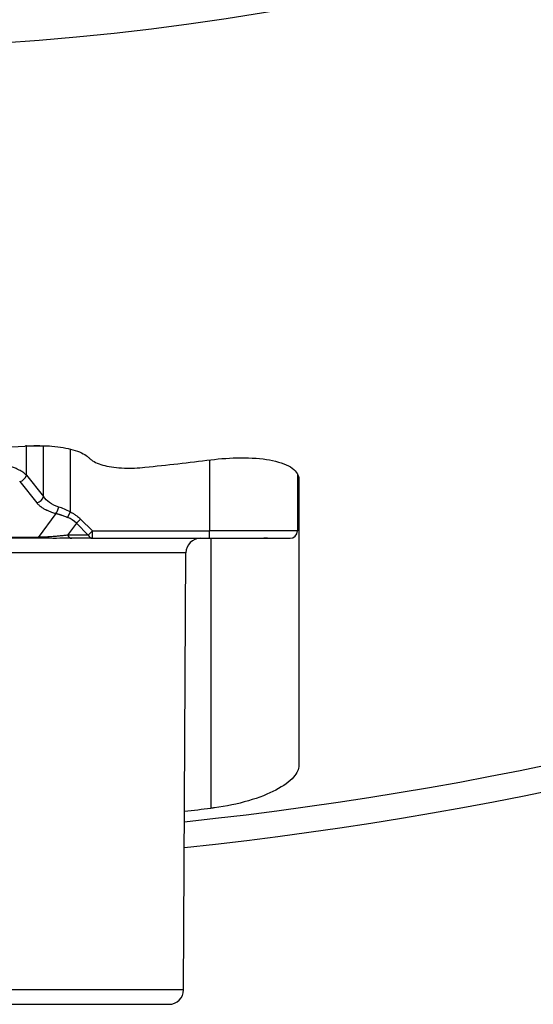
# Model space of a CAD drawing. Header units: millimetres. Extents: x 0 to 7374, y 0 to 4200.
# Tile 517 of 656: x 2043 to 2061, y 3472 to 3506. Entities that reach past the tile are written whole.
import ezdxf

# ---------------------------------------------------------------- set-up
doc = ezdxf.new("R2010")
doc.units = ezdxf.units.MM
doc.header["$LTSCALE"] = 0.2

# ---------------------------------------------------------------- blocks, each defined once
blk = doc.blocks.new('A$C9c4d0392')
for p, q in [((7.256, -175.15), (7.233, -175.15)), ((7.256, -176.148), (7.256, -175.15)), ((7.256, -175.15), (7.842, -175.15)), ((7.842, -175.15), (8.046, -175.15)), ((7.842, -176.873), (7.842, -175.15)), ((8.748, -175.252), (8.748, -177.399)), ((13.5, -175.626), (13.5, -178.05)), ((7.03, -176.364), (7.615, -177.09)), ((7.256, -176.148), (7.842, -176.873)), ((16.5, -176.097), (16.5, -178.05)), ((8.262, -177.449), (7.664, -178.267)), ((8.748, -177.399), (8.665, -177.586)), ((9.105, -177.644), (8.961, -177.788)), ((9.105, -177.644), (9.511, -178.05)), ((8.961, -177.788), (8.663, -178.194)), ((8.961, -177.788), (9.367, -178.194)), ((9.511, -178.05), (9.367, -178.194)), ((9.511, -178.3), (9.511, -178.05)), ((9.511, -178.05), (13.5, -178.05)), ((13.5, -178.3), (13.5, -178.05)), ((16.5, -178.05), (13.5, -178.05)), ((7.664, -178.3), (3.324, -178.3)), ((7.664, -178.267), (3.724, -178.267)), ((7.667, -178.3), (7.664, -178.3)), ((9.367, -178.194), (8.663, -178.194)), ((8.807, -178.3), (8.804, -178.3)), ((9.511, -178.3), (8.807, -178.3)), ((9.511, -178.3), (13.5, -178.3)), ((13.5, -178.3), (16.25, -178.3)), ((13.55, -178.3), (13.55, -187.51)), ((12.697, -178.797), (5.227, -178.797)), ((12.619, -193.703), (12.697, -178.797)), ((12.619, -193.703), (5.226, -193.703)), ((5.019, -194.2), (12.119, -194.2))]:
    blk.add_line(p, q)
for centre, radius, start, end in [((0, -67), 122.5, 275.92478, 41.15671), ((0, -67), 121.628, 275.96959, 40.67286), ((0, -67), 94.616, 244.94887, 295.05113), ((0, -67), 108.392, 266.19063, 273.80937), ((0, -67), 109.462, 275.92534, 277.11075), ((16.25, -178.05), 0.25, 270, 0), ((13.197, -178.8), 0.5, 90, 179.7), ((0, -67), 121.269, 275.9882, 276.41533), ((12.119, -193.7), 0.5, 270.0019, 359.7)]:
    blk.add_arc(centre, radius, start, end)
for centre, major_axis, ratio, start_param, end_param in [((7.03, -175.15), (0, -0.25), 0.906308, 1.570796, 1.576363), ((7.615, -175.15), (0, -0.25), 0.906308, 1.570796, 1.610672), ((7.03, -176.148), (0.194, 0.157), 0.803017, 4.137064, 5.494904), ((7.615, -176.873), (0.194, 0.157), 0.803018, 4.136955, 5.4949), ((8.262, -177.233), (-0.059, -0.243), 0.379612, 0.570974, 1.6631), ((8.388, -178.289), (0.72, -0.423), 0.902676, 1.278707, 1.710907), ((7.664, -178.05), (0, -0.25), 0.000034, 5.75978, 6.283185), ((8.807, -178.05), (0, -0.25), 0.707109, 5.327856, 6.283163), ((9.511, -178.05), (0, -0.25), 0.707107, 5.32787, 6.283185)]:
    blk.add_ellipse(centre, major_axis=major_axis, ratio=ratio, start_param=start_param, end_param=end_param)
for points, knots in [([(7.201, -175.152), (7.47, -175.134), (7.755, -175.132), (8.301, -175.166), (8.56, -175.205), (8.984, -175.311), (9.172, -175.387), (9.335, -175.503), (9.367, -175.531), (9.394, -175.558)], [-0.3475, -0.3475, -0.3475, -0.3475, -0.2673239, -0.2673239, -0.1817467, -0.1817467, -0.0908734, -0.0908734, -0.0646507, -0.0646507, -0.0646507, -0.0646507]), ([(9.394, -175.558), (9.417, -175.582), (9.443, -175.605), (9.584, -175.705), (9.746, -175.771), (10.117, -175.862), (10.348, -175.893), (10.826, -175.91), (11.069, -175.901), (11.3, -175.877)], [0.6759502, 0.6759502, 0.6759502, 0.6759502, 0.6983124, 0.6983124, 0.7769896, 0.7769896, 0.8531913, 0.8531913, 0.9219806, 0.9219806, 0.9219806, 0.9219806]), ([(13.55, -175.62), (13.881, -175.579), (14.229, -175.554), (14.928, -175.55), (15.272, -175.577), (15.837, -175.678), (16.088, -175.76), (16.432, -175.971), (16.526, -176.099), (16.546, -176.229), (16.549, -176.247), (16.55, -176.267), (16.55, -176.286)], [-0.44495, -0.44495, -0.44495, -0.44495, -0.3464358, -0.3464358, -0.2347936, -0.2347936, -0.1173968, -0.1173968, 0, 0, 0, 0.0168464, 0.0168464, 0.0168464, 0.0168464]), ([(7.256, -176.148), (7.221, -176.111), (7.179, -176.076), (7.096, -176.018), (7.058, -175.995), (7.016, -175.973), (7.002, -175.965), (6.986, -175.957), (6.952, -175.941), (6.934, -175.932), (6.895, -175.915), (6.874, -175.906), (6.829, -175.888), (6.805, -175.879), (6.76, -175.863), (6.74, -175.856), (6.719, -175.849), (6.711, -175.847), (6.702, -175.844), (6.669, -175.834), (6.645, -175.828), (6.598, -175.815), (6.576, -175.81), (6.532, -175.8), (6.511, -175.796), (6.472, -175.788), (6.453, -175.784), (6.42, -175.778), (6.405, -175.776), (6.378, -175.772), (6.367, -175.77), (6.35, -175.767), (6.343, -175.767), (6.338, -175.766), (6.318, -175.763), (6.296, -175.76), (6.249, -175.753), (6.223, -175.75), (6.17, -175.745), (6.144, -175.742), (6.088, -175.738), (6.059, -175.736), (6, -175.733), (5.969, -175.732), (5.924, -175.731), (5.911, -175.731), (5.897, -175.731)], [0, 0, 0, 0, 0.144515, 0.144515, 0.25, 0.25, 0.25, 0.306106, 0.306106, 0.359744, 0.359744, 0.412033, 0.412033, 0.462317, 0.462317, 0.5, 0.5, 0.5, 0.510786, 0.510786, 0.54325, 0.54325, 0.576961, 0.576961, 0.611788, 0.611788, 0.647699, 0.647699, 0.683813, 0.683813, 0.719853, 0.719853, 0.75, 0.75, 0.75, 0.79957, 0.79957, 0.849677, 0.849677, 0.895197, 0.895197, 0.93946, 0.93946, 0.982018, 0.982018, 1, 1, 1, 1]), ([(16.501, -176.837), (16.501, -176.917), (16.501, -177.029), (16.5, -177.197), (16.5, -177.238), (16.5, -177.281)], [0, 0, 0, 0, 0.05990513, 0.05990513, 0.07792092, 0.07792092, 0.07792092, 0.07792092]), ([(16.501, -176.845), (16.501, -176.927), (16.501, -177.041), (16.5, -177.207), (16.5, -177.243), (16.5, -177.28)], [0, 0, 0, 0, 0.06015263, 0.06015263, 0.07597516, 0.07597516, 0.07597516, 0.07597516]), ([(7.615, -177.09), (7.619, -177.095), (7.624, -177.101), (7.63, -177.108), (7.636, -177.114), (7.643, -177.122), (7.651, -177.131), (7.658, -177.139), (7.667, -177.148), (7.677, -177.157), (7.686, -177.166), (7.697, -177.176), (7.709, -177.187), (7.721, -177.197), (7.734, -177.207), (7.749, -177.218), (7.753, -177.221), (7.758, -177.225), (7.762, -177.228), (7.779, -177.24), (7.795, -177.251), (7.811, -177.261), (7.827, -177.271), (7.842, -177.281), (7.857, -177.289), (7.872, -177.298), (7.886, -177.305), (7.898, -177.312), (7.911, -177.318), (7.922, -177.324), (7.933, -177.329), (7.935, -177.331), (7.938, -177.332), (7.942, -177.334), (7.971, -177.348), (8.001, -177.361), (8.032, -177.374), (8.06, -177.385), (8.089, -177.396), (8.113, -177.405), (8.16, -177.421), (8.204, -177.434), (8.251, -177.447), (8.255, -177.447), (8.258, -177.448), (8.262, -177.449)], [0.0000001, 0.0000001, 0.0000001, 0.0000001, 0.0498883, 0.0498883, 0.0498883, 0.0999162, 0.0999162, 0.0999162, 0.146822, 0.146822, 0.146822, 0.1923634, 0.1923634, 0.1923634, 0.2359766, 0.2359766, 0.2359766, 0.25, 0.25, 0.25, 0.3058897, 0.3058897, 0.3058897, 0.3647772, 0.3647772, 0.3647772, 0.424418, 0.424418, 0.424418, 0.4838904, 0.4838904, 0.4838904, 0.5, 0.5, 0.5, 0.6291562, 0.6291562, 0.6291562, 0.75, 0.75, 0.75, 0.9818984, 0.9818984, 0.9818984, 0.9999999, 0.9999999, 0.9999999, 0.9999999]), ([(8.262, -177.449), (8.264, -177.45), (8.267, -177.451), (8.277, -177.453), (8.284, -177.455), (8.3, -177.459), (8.31, -177.462), (8.33, -177.467), (8.339, -177.47), (8.35, -177.473), (8.365, -177.477), (8.378, -177.482), (8.403, -177.489), (8.414, -177.493), (8.433, -177.499), (8.44, -177.501), (8.453, -177.506), (8.458, -177.507), (8.463, -177.509), (8.464, -177.509), (8.465, -177.51), (8.506, -177.524), (8.547, -177.538), (8.613, -177.564), (8.639, -177.575), (8.665, -177.586)], [0.0000005, 0.0000005, 0.0000005, 0.0000005, 0.0661903, 0.0661903, 0.132795, 0.132795, 0.2001699, 0.2001699, 0.25, 0.25, 0.25, 0.3020698, 0.3020698, 0.3556292, 0.3556292, 0.4097345, 0.4097345, 0.4642902, 0.4642902, 0.5, 0.5, 0.5, 0.8030159, 0.8030159, 1, 1, 1, 1]), ([(8.748, -177.399), (8.754, -177.401), (8.762, -177.405), (8.78, -177.414), (8.791, -177.419), (8.815, -177.431), (8.828, -177.438), (8.857, -177.454), (8.873, -177.463), (8.905, -177.483), (8.921, -177.493), (8.938, -177.505), (8.962, -177.521), (8.984, -177.538), (9.026, -177.571), (9.046, -177.589), (9.079, -177.618), (9.093, -177.631), (9.105, -177.644)], [-0.9999997, -0.9999997, -0.9999997, -0.9999997, -0.8955322, -0.8955322, -0.7918104, -0.7918104, -0.6893215, -0.6893215, -0.590331, -0.590331, -0.5, -0.5, -0.5, -0.3273347, -0.3273347, -0.1441245, -0.1441245, 0, 0, 0, 0]), ([(8.663, -178.194), (8.663, -178.194), (8.663, -178.194), (8.645, -178.196), (8.625, -178.198), (8.583, -178.203), (8.56, -178.205), (8.513, -178.21), (8.488, -178.213), (8.456, -178.216), (8.449, -178.217), (8.443, -178.217), (8.421, -178.22), (8.399, -178.222), (8.355, -178.226), (8.333, -178.228), (8.288, -178.232), (8.266, -178.234), (8.23, -178.237), (8.216, -178.238), (8.202, -178.239), (8.155, -178.243), (8.106, -178.247), (8.014, -178.252), (7.972, -178.255), (7.886, -178.259), (7.842, -178.261), (7.758, -178.264), (7.717, -178.265), (7.673, -178.266), (7.668, -178.266), (7.664, -178.267)], [0, 0, 0, 0, 0.0000016, 0.0000016, 0.0808396, 0.0808396, 0.1586359, 0.1586359, 0.2326962, 0.2326962, 0.25, 0.25, 0.25, 0.3066168, 0.3066168, 0.3710108, 0.3710108, 0.4436359, 0.4436359, 0.5, 0.5, 0.5, 0.6447276, 0.6447276, 0.762799, 0.762799, 0.8813995, 0.8813995, 0.9883137, 0.9883137, 1, 1, 1, 1]), ([(7.899, -178.3), (7.88, -178.3), (7.861, -178.3), (7.844, -178.3), (7.82, -178.3), (7.799, -178.3), (7.778, -178.3), (7.754, -178.3), (7.732, -178.3), (7.713, -178.3), (7.696, -178.3), (7.68, -178.3), (7.667, -178.3)], [-0.1960732, -0.1960732, -0.1960732, -0.1960732, -0.1601289, -0.1601289, -0.1601289, -0.1119675, -0.1119675, -0.1119675, -0.0544214, -0.0544214, -0.0544214, -0.0035328, -0.0035328, -0.0035328, -0.0035328]), ([(8.804, -178.3), (8.68, -178.3), (8.546, -178.3), (8.249, -178.301), (8.079, -178.301), (7.899, -178.3)], [0, 0, 0, 0, 0.0526345, 0.0526345, 0.1083086, 0.1083086, 0.1083086, 0.1083086]), ([(16.55, -186.054), (16.549, -186.176), (16.491, -186.31), (16.236, -186.6), (16.021, -186.755), (15.514, -187.02), (15.191, -187.15), (14.464, -187.363), (14.059, -187.446), (13.631, -187.501), (13.59, -187.505), (13.55, -187.51)], [-1.855221, -1.855221, -1.855221, -1.855221, -1.749639, -1.749639, -1.6285539, -1.6285539, -1.5109425, -1.5109425, -1.3933312, -1.3933312, -1.3812625, -1.3812625, -1.3812625, -1.3812625])]:
    blk.add_open_spline(points, degree=3, knots=knots)
blk.add_rational_spline([(16.55, -176.286), (16.55, -180.965), (16.55, -186.054)], [1, 1.00089742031, 1], degree=2)
for points in [[(8.359, -177.233), (8.12, -177.16), (7.94, -177.025), (7.842, -176.873)], [(8.748, -177.399), (8.621, -177.328), (8.486, -177.271), (8.359, -177.233)], [(15.48, -178.3), (15.302, -178.301), (15.149, -178.301), (15.045, -178.301)]]:
    blk.add_open_spline(points, degree=3)

msp = doc.modelspace()

# ---------------------------------------------------------------- block references
msp.add_blockref('A$C9c4d0392', (2036.257, 3666.139))

doc.saveas('drawing.dxf')
